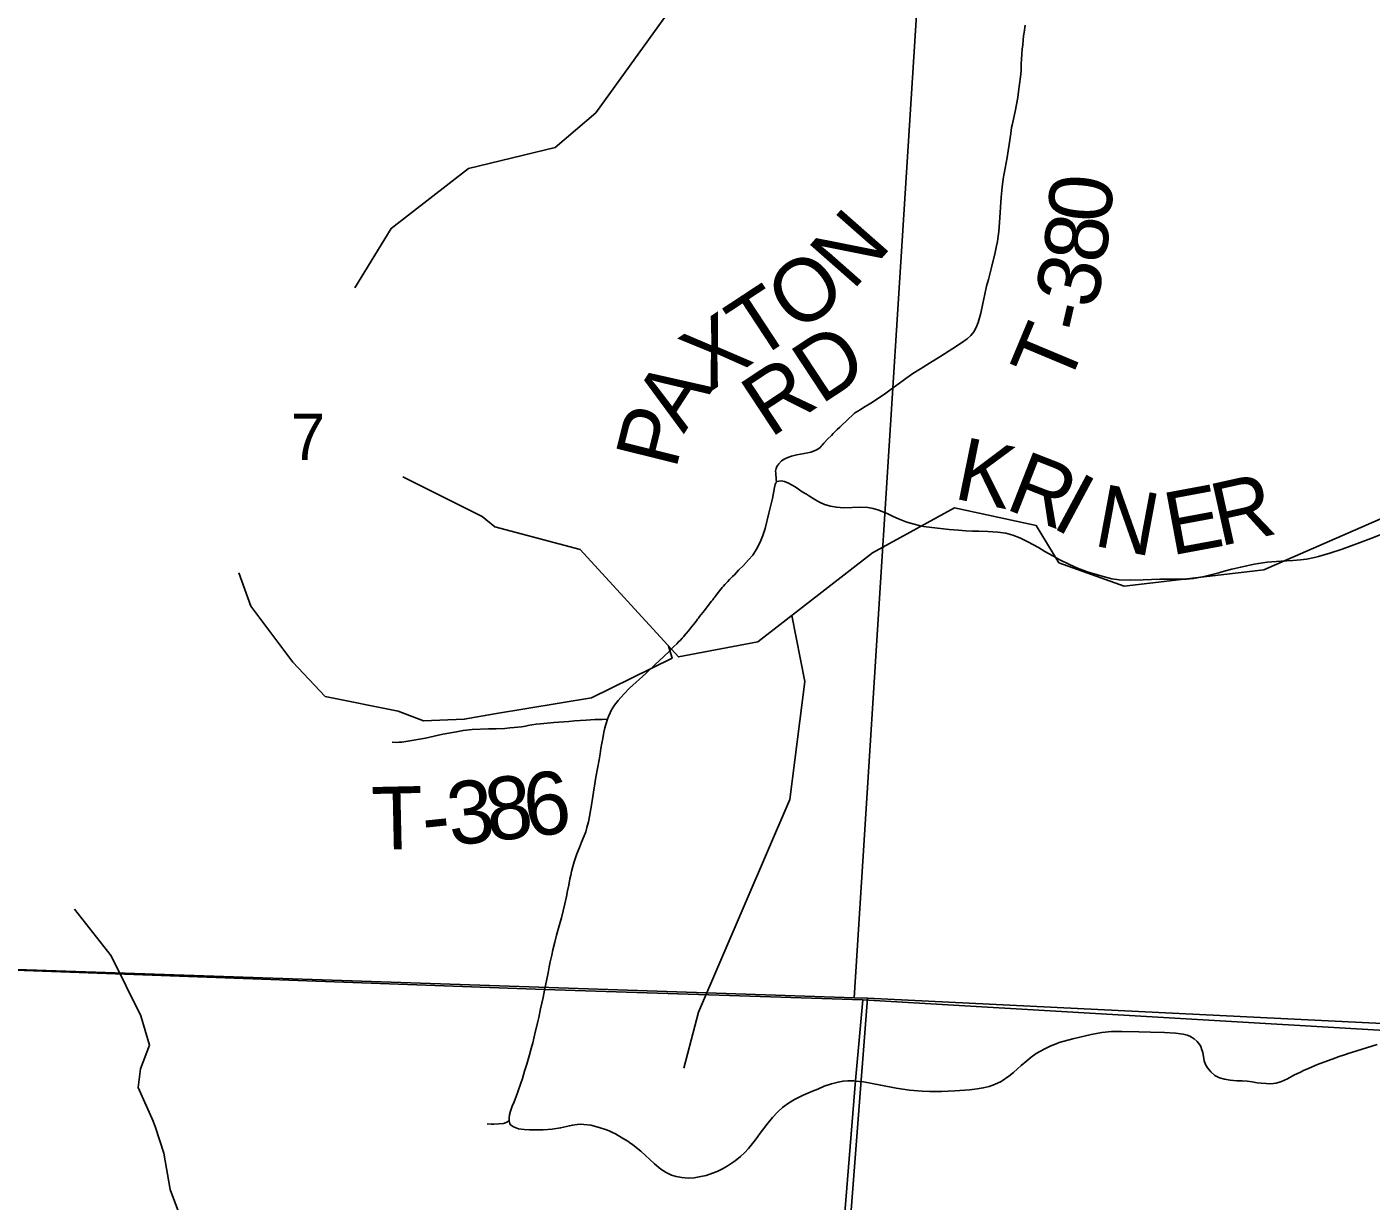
# Model space of a CAD drawing. Extents: x 396.2 to 468.4, y 232.6 to 279.1.
# Drawn here: x 420.064 to 421.28, y 276.138 to 277.199 of the extents above; entities that cross this region are included whole.
import ezdxf

# ---------------------------------------------------------------- set-up
doc = ezdxf.new("R2010")
doc.units = 0
for name, color, linetype in [('Default', 7, 'Continuous'), ('GM_X_County_Road', 7, 'Continuous'), ('GM_X_County_Road_Text', 7, 'Continuous'), ('GM_X_Minor_River', 7, 'Continuous'), ('GM_X_Section', 7, 'Continuous'), ('GM_X_Section_Text', 7, 'Continuous'), ('GM_X_Township', 7, 'Continuous'), ('GM_X_Township_Road', 7, 'Continuous'), ('GM_X_Township_Road_Text', 7, 'Continuous')]:
    doc.layers.add(name, color=color, linetype=linetype)

msp = doc.modelspace()

# ---------------------------------------------------------------- linework, layer by layer
at = {"layer": 'Default'}
msp.add_lwpolyline([(418.0397, 276.4561), (419.5043, 276.3698), (419.7967, 276.3558), (420.5319, 276.3287), (420.82, 276.3196), (421.3281, 276.2897)], dxfattribs=at)
at = {"layer": 'GM_X_County_Road'}
for points in [[(420.5889, 276.5732), (420.59, 276.5758), (420.5914, 276.579), (420.5927, 276.5817), (420.5952, 276.5859), (420.5986, 276.5901), (420.6037, 276.5959), (420.6089, 276.6014), (420.6236, 276.6146), (420.6322, 276.6226), (420.6398, 276.6297), (420.6456, 276.6353), (420.6491, 276.6389), (420.6517, 276.6414), (420.6533, 276.6432), (420.655, 276.6448), (420.6566, 276.6465), (420.6577, 276.6478), (420.6584, 276.6487), (420.6603, 276.6509), (420.6622, 276.6533), (420.6641, 276.6556), (420.6671, 276.6593), (420.6694, 276.6622), (420.6705, 276.6637), (420.6712, 276.6647), (420.6724, 276.666), (420.6769, 276.6717), (420.6801, 276.6762), (420.6831, 276.6799), (420.6842, 276.6813), (420.6853, 276.6827), (420.686, 276.6836), (420.6873, 276.6855), (420.6894, 276.6881), (420.6917, 276.6909), (420.6929, 276.6923), (420.6941, 276.6937), (420.6953, 276.695), (420.6965, 276.6964), (420.6978, 276.6977), (420.6994, 276.6995), (420.7003, 276.7004), (420.702, 276.7022), (420.7038, 276.7039), (420.7076, 276.7079), (420.7121, 276.7124), (420.7167, 276.7174), (420.7204, 276.7217), (420.7238, 276.7269), (420.727, 276.7334), (420.7295, 276.7394), (420.7316, 276.7458), (420.7351, 276.7597), (420.7383, 276.7727), (420.7401, 276.7829), (420.7406, 276.7854), (420.7412, 276.787), (420.7418, 276.7875)], [(420.7418, 276.7875), (420.7425, 276.7881), (420.7441, 276.7886), (420.746, 276.7889), (420.7492, 276.7882), (420.7528, 276.7867), (420.756, 276.785), (420.7587, 276.7834), (420.7618, 276.7813), (420.7652, 276.779), (420.769, 276.7767), (420.7718, 276.775), (420.7765, 276.772), (420.7786, 276.7707), (420.7808, 276.7695), (420.7854, 276.7675), (420.7907, 276.7659), (420.7961, 276.7649), (420.8027, 276.7645), (420.8183, 276.7649), (420.8247, 276.7646), (420.8294, 276.7639), (420.8344, 276.7624), (420.8427, 276.7589), (420.8476, 276.7565), (420.8524, 276.7544), (420.8599, 276.7514), (420.8664, 276.7495), (420.871, 276.7485), (420.875, 276.7476), (420.8825, 276.7465), (420.8902, 276.7456), (420.8982, 276.7447), (420.9065, 276.7441), (420.9131, 276.7436), (420.9193, 276.7434), (420.9251, 276.7432), (420.9331, 276.743), (420.9421, 276.7423), (420.9493, 276.7414), (420.9557, 276.7397), (420.962, 276.7373), (420.9692, 276.7338), (420.979, 276.7284), (420.9848, 276.725), (420.9919, 276.7209), (420.9983, 276.7173), (421.0069, 276.7132), (421.0144, 276.71), (421.024, 276.7063), (421.0293, 276.7047), (421.0355, 276.7028), (421.0452, 276.7001), (421.052, 276.6992), (421.062, 276.6989), (421.0738, 276.6993), (421.0887, 276.6999), (421.0943, 276.7), (421.1054, 276.6998), (421.1129, 276.7), (421.1191, 276.7006), (421.1289, 276.7024), (421.1422, 276.7057), (421.147, 276.707), (421.1539, 276.7088), (421.162, 276.7109), (421.1741, 276.7135), (421.186, 276.7152), (421.1984, 276.7161), (421.2091, 276.7169), (421.2159, 276.7175), (421.2213, 276.718), (421.2288, 276.7196), (421.2322, 276.7204), (421.2426, 276.7234), (421.2536, 276.7269), (421.27, 276.7331), (421.2797, 276.7368), (421.2897, 276.7406)], [(420.5321, 276.3282), (420.533, 276.3325), (420.5353, 276.344), (420.5363, 276.3492), (420.5372, 276.3539), (420.5385, 276.3598), (420.5395, 276.3648), (420.5413, 276.3716), (420.543, 276.378), (420.5442, 276.3822), (420.5459, 276.3884), (420.5473, 276.3936), (420.5489, 276.4), (420.5505, 276.4063), (420.5518, 276.413), (420.5528, 276.4181), (420.5539, 276.4233), (420.555, 276.4288), (420.5557, 276.4322), (420.5564, 276.4355), (420.5577, 276.4402), (420.5589, 276.4444), (420.56, 276.4478), (420.5613, 276.4514), (420.5636, 276.4573), (420.5655, 276.4621), (420.5679, 276.4678), (420.5693, 276.4715), (420.5703, 276.4753), (420.5717, 276.4804), (420.573, 276.4867), (420.5737, 276.4906), (420.5742, 276.4937), (420.5757, 276.5034), (420.5785, 276.521), (420.5815, 276.5365), (420.5824, 276.5419), (420.5831, 276.5468), (420.584, 276.5515), (420.5848, 276.5557), (420.5857, 276.5614), (420.5866, 276.5656), (420.5877, 276.5695), (420.5889, 276.5732)], [(420.8135, 276.2461), (420.812, 276.2462), (420.8064, 276.2463), (420.8022, 276.246), (420.7977, 276.2452), (420.7918, 276.2436), (420.785, 276.2413), (420.7792, 276.2388), (420.7745, 276.2369), (420.766, 276.2332), (420.7581, 276.2293), (420.7528, 276.226), (420.7473, 276.222), (420.743, 276.2182), (420.7383, 276.2132), (420.7332, 276.2069), (420.7272, 276.199), (420.725, 276.196), (420.7225, 276.1926), (420.7191, 276.1881), (420.7167, 276.1852), (420.7129, 276.1812), (420.7093, 276.1779), (420.7045, 276.174), (420.701, 276.1715), (420.6974, 276.1692), (420.6931, 276.1667), (420.6881, 276.1643), (420.6841, 276.1627), (420.6782, 276.1608), (420.6734, 276.1596), (420.6674, 276.1585), (420.6619, 276.1582), (420.6564, 276.1587), (420.651, 276.1597), (420.6469, 276.1611), (420.642, 276.1635), (420.6373, 276.1665), (420.6316, 276.1713), (420.6193, 276.1826), (420.612, 276.1884), (420.609, 276.1906), (420.6074, 276.1916), (420.6026, 276.1945), (420.5962, 276.1982), (420.5934, 276.1995), (420.5905, 276.2009), (420.5882, 276.2018), (420.5824, 276.2039), (420.5794, 276.2048), (420.5739, 276.2062), (420.5677, 276.2069), (420.5643, 276.207), (420.5615, 276.2069), (420.5576, 276.2063), (420.5545, 276.2057), (420.5465, 276.2037), (420.5389, 276.2027), (420.5307, 276.202), (420.5241, 276.2018), (420.5185, 276.2018), (420.5137, 276.2022), (420.5085, 276.2029), (420.504, 276.2047), (420.5023, 276.2058), (420.5011, 276.2069), (420.5006, 276.2078), (420.5002, 276.209), (420.5001, 276.2101), (420.5, 276.2128), (420.5002, 276.2154), (420.5012, 276.2189), (420.5028, 276.2233), (420.5045, 276.2273), (420.5059, 276.2307), (420.5072, 276.2345), (420.5082, 276.2371), (420.5103, 276.2433), (420.512, 276.2483), (420.514, 276.255), (420.5159, 276.2612), (420.5184, 276.2697), (420.52, 276.2754), (420.5214, 276.2805), (420.5234, 276.2889), (420.5257, 276.2986), (420.5268, 276.3035), (420.5285, 276.3113), (420.5308, 276.3217), (420.5321, 276.3282)], [(421.2853, 276.2792), (421.267, 276.2735), (421.2623, 276.272), (421.26, 276.2712), (421.2559, 276.2698), (421.2511, 276.2682), (421.247, 276.2668), (421.2313, 276.261), (421.2239, 276.2578), (421.2187, 276.2555), (421.2159, 276.2541), (421.21, 276.2513), (421.2043, 276.2482), (421.1989, 276.2456), (421.194, 276.2441), (421.1892, 276.2436), (421.1849, 276.2437), (421.1803, 276.2442), (421.1769, 276.2446), (421.1722, 276.2453), (421.1679, 276.246), (421.1631, 276.2462), (421.1584, 276.2464), (421.1524, 276.247), (421.1473, 276.2477), (421.1427, 276.249), (421.1384, 276.2511), (421.1348, 276.2543), (421.1318, 276.258), (421.1302, 276.2609), (421.1289, 276.2642), (421.1277, 276.2719), (421.1268, 276.2744), (421.1259, 276.2772), (421.1249, 276.2789), (421.1237, 276.2803), (421.1225, 276.2818), (421.1197, 276.2843), (421.1159, 276.2865), (421.1135, 276.2875), (421.1099, 276.2884), (421.1028, 276.2894), (421.0931, 276.2899), (421.0804, 276.2904), (421.0698, 276.2907), (421.0544, 276.291), (421.045, 276.2909), (421.0362, 276.2899), (421.0265, 276.2881), (421.0101, 276.2843), (420.9978, 276.2809), (420.9948, 276.2798), (420.9902, 276.278), (420.9846, 276.2751), (420.977, 276.2709), (420.9724, 276.2676), (420.9683, 276.2643), (420.9632, 276.26), (420.96, 276.2572), (420.9563, 276.2538), (420.9522, 276.2504), (420.9453, 276.2458), (420.9393, 276.243), (420.9342, 276.241), (420.929, 276.2398), (420.9236, 276.239), (420.9169, 276.2381), (420.9032, 276.2371), (420.8913, 276.2367), (420.8803, 276.2367), (420.8737, 276.237), (420.8624, 276.2379), (420.8502, 276.2396), (420.8363, 276.2422), (420.8285, 276.2438), (420.8206, 276.2453), (420.8135, 276.2461)]]:
    msp.add_lwpolyline(points, dxfattribs=at)
at = {"layer": 'GM_X_Minor_River'}
for points in [[(421.3949, 277.3244), (421.2732, 277.3715), (421.1535, 277.3849), (421.0906, 277.3722), (421.0777, 277.3694), (421.006, 277.3365), (420.9093, 277.3634), (420.8192, 277.3705), (420.7307, 277.2881), (420.6567, 277.2301), (420.5784, 277.1217), (420.5416, 277.0902), (420.4632, 277.0713), (420.3933, 277.0171), (420.3603, 276.9633)], [(421.7006, 276.9855), (421.5965, 276.952), (421.5318, 276.9043), (421.4485, 276.8611), (421.3633, 276.787), (421.1829, 276.7084), (421.0566, 276.6936), (420.9975, 276.7147), (420.9769, 276.7483), (420.9031, 276.7643), (420.8288, 276.7238), (420.7251, 276.6432), (420.6532, 276.6296), (420.5642, 276.7268), (420.4872, 276.7473), (420.4757, 276.7567), (420.4039, 276.7925)], [(420.6443, 276.6393), (420.6475, 276.6284), (420.5744, 276.5925), (420.4868, 276.5781), (420.4594, 276.5732), (420.4226, 276.5718), (420.3995, 276.5805), (420.3336, 276.5939), (420.3044, 276.6247), (420.2664, 276.6754), (420.2554, 276.7056)], [(420.7558, 276.667), (420.7677, 276.6075), (420.7539, 276.5007), (420.6714, 276.3083), (420.6581, 276.2577)], [(420.2046, 276.1181), (420.1932, 276.1481), (420.1876, 276.1808), (420.18, 276.204), (420.1781, 276.2097), (420.1645, 276.2401), (420.1664, 276.2572), (420.1747, 276.2785), (420.1668, 276.3051), (420.1399, 276.3594), (420.1069, 276.4016)]]:
    msp.add_lwpolyline(points, dxfattribs=at)
at = {"layer": 'GM_X_Section'}
for points in [[(420.8756, 277.3198), (420.8122, 276.3213), (419.7599, 276.357), (419.823, 277.3452), (420.3357, 277.3452)], [(421.9349, 277.2729), (421.9181, 277.0115), (421.8725, 276.2694), (420.8243, 276.321), (420.8122, 276.3213), (420.8756, 277.3198)], [(419.7599, 276.357), (420.8122, 276.3213), (420.8243, 276.321), (420.7452, 275.2968), (419.7043, 275.3495)], [(420.8243, 276.321), (421.8725, 276.2694), (421.8607, 276.0303), (421.8429, 275.7758), (421.8262, 275.5154), (421.8083, 275.2473), (421.8081, 275.2441), (420.7452, 275.2968)]]:
    msp.add_lwpolyline(points, close=True, dxfattribs=at)
at = {"layer": 'GM_X_Township'}
for points in [[(418.0397, 276.4561), (419.5043, 276.3698), (419.7967, 276.3558), (420.5319, 276.3287), (420.82, 276.3196), (420.8133, 276.2466), (420.7662, 275.6645), (420.7409, 275.3613), (420.6691, 274.1958), (420.5899, 272.7669), (420.561, 272.2781), (420.5108, 271.2751)], [(420.6691, 274.1958), (420.7409, 275.3613), (420.7662, 275.6645), (420.8133, 276.2466), (420.82, 276.3196), (421.3281, 276.2897)]]:
    msp.add_lwpolyline(points, dxfattribs=at)
at = {"layer": 'GM_X_Township_Road'}
for points in [[(420.7418, 276.7875), (420.7416, 276.7901), (420.7412, 276.7957), (420.7411, 276.7976), (420.7413, 276.7987), (420.7416, 276.7999), (420.7419, 276.8008), (420.7423, 276.8017), (420.7439, 276.8043), (420.7464, 276.8068), (420.7494, 276.8087), (420.7522, 276.8099), (420.7556, 276.811), (420.7603, 276.8122), (420.7669, 276.8134), (420.7703, 276.8142), (420.7729, 276.8148), (420.777, 276.8163), (420.7793, 276.8174), (420.7813, 276.8189), (420.7824, 276.8202), (420.7832, 276.821), (420.7848, 276.8228), (420.7885, 276.8269), (420.7916, 276.8299), (420.7933, 276.8316), (420.7969, 276.8351), (420.7991, 276.8373), (420.8072, 276.845), (420.8104, 276.8479), (420.8125, 276.8499), (420.8135, 276.8506), (420.8154, 276.8519), (420.8175, 276.8531), (420.8205, 276.8552), (420.8257, 276.8583), (420.8273, 276.8592), (420.8351, 276.8642), (420.8407, 276.8681), (420.8457, 276.8716), (420.8477, 276.8731), (420.8532, 276.877), (420.8565, 276.8795), (420.8588, 276.8814), (420.8654, 276.8858), (420.8721, 276.8901), (420.8803, 276.8953), (420.8906, 276.9016), (420.9014, 276.9086), (420.9093, 276.9135), (420.9145, 276.9171), (420.9177, 276.9201), (420.9204, 276.9236), (420.9226, 276.9275), (420.9245, 276.9321), (420.9256, 276.9363), (420.9268, 276.9405), (420.9286, 276.9493), (420.9304, 276.9576), (420.9318, 276.965), (420.9337, 276.9708), (420.9364, 276.9816), (420.9399, 276.9954), (420.9411, 277.0013), (420.9419, 277.0052), (420.9426, 277.0101), (420.9432, 277.0144), (420.9438, 277.0225), (420.9453, 277.0453), (420.9462, 277.0545), (420.9471, 277.0619), (420.9506, 277.0813), (420.9515, 277.0871), (420.9525, 277.0929), (420.9539, 277.1029), (420.9542, 277.1055), (420.9546, 277.1083), (420.9551, 277.1103), (420.9578, 277.1228), (420.9604, 277.1356), (420.961, 277.1408), (420.9626, 277.1541), (420.963, 277.1568), (420.9632, 277.1596), (420.9632, 277.1627), (420.9634, 277.1662), (420.9635, 277.1699), (420.9638, 277.1749), (420.9642, 277.1792), (420.9647, 277.1831), (420.965, 277.1872), (420.9655, 277.1912), (420.9661, 277.1943), (420.9668, 277.2008)], [(420.3942, 276.5524), (420.3981, 276.5522), (420.4005, 276.5524), (420.4029, 276.5526), (420.4085, 276.5534), (420.4243, 276.5562), (420.4401, 276.5596), (420.4524, 276.562), (420.4585, 276.5631), (420.4665, 276.564), (420.4813, 276.5645), (420.4882, 276.5646), (420.4961, 276.565), (420.5006, 276.5654), (420.5047, 276.5658), (420.508, 276.566), (420.5111, 276.5665), (420.5147, 276.5671), (420.5172, 276.5676), (420.5205, 276.5681), (420.5245, 276.5688), (420.5284, 276.5692), (420.5344, 276.5698), (420.5406, 276.5702), (420.554, 276.5713), (420.5593, 276.5718), (420.5644, 276.5721), (420.5698, 276.5724), (420.5776, 276.5729), (420.5841, 276.5731), (420.5889, 276.5732)], [(420.4801, 276.2074), (420.4838, 276.2071), (420.4862, 276.2071), (420.4908, 276.2073), (420.4948, 276.2078), (420.4972, 276.2087), (420.5001, 276.2101)]]:
    msp.add_lwpolyline(points, dxfattribs=at)

# ---------------------------------------------------------------- texts
at = {"layer": 'GM_X_County_Road_Text'}
for s, rotation, p in [('K', 348.4693, (420.901, 276.7731)), ('R', 338.6244, (420.9475, 276.7639)), ('I', 331.7904, (420.9893, 276.7476)), ('N', 349.4188, (421.0275, 276.7304)), ('E', 10.5457, (421.099, 276.7212)), ('R', 12.5034, (421.1428, 276.7294))]:
    msp.add_text(s, height=0.0568, rotation=rotation, dxfattribs=at).set_placement(p)
at = {"layer": 'GM_X_Section_Text'}
msp.add_text('7', height=0.0419, rotation=0, dxfattribs=at).set_placement((420.3025, 276.8078))
at = {"layer": 'GM_X_Township_Road_Text'}
for s, height, rotation, p in [('0', 0.0568, 85.0182, (421.0436, 277.0211)), ('N', 0.0568, 48.6455, (420.8108, 276.96)), ('8', 0.0568, 83.1109, (421.0392, 276.9843)), ('O', 0.0568, 36.3398, (420.7607, 276.9214)), ('3', 0.0568, 76.2446, (421.0296, 276.943)), ('T', 0.0568, 33.3311, (420.7225, 276.8962)), ('X', 0.0568, 33.7896, (420.681, 276.8685)), ('-', 0.0568, 76.9909, (421.0244, 276.9205)), ('T', 0.0568, 67.3056, (421.0048, 276.8713)), ('RD', 0.05682, 33.4162, (420.7362, 276.827)), ('A', 0.0568, 56.9707, (420.658, 276.8308)), ('P', 0.0568, 76.0358, (420.6508, 276.7982)), ('6', 0.0568, 6.5027, (420.5162, 276.4666)), ('3', 0.0568, 6.3814, (420.4471, 276.4588)), ('8', 0.0568, 6.4735, (420.4817, 276.4626)), ('T', 0.0568, 1.2332, (420.3761, 276.4551)), ('-', 0.0568, 5.978, (420.4236, 276.4563))]:
    msp.add_text(s, height=height, rotation=rotation, dxfattribs=at).set_placement(p)

doc.saveas('drawing.dxf')
